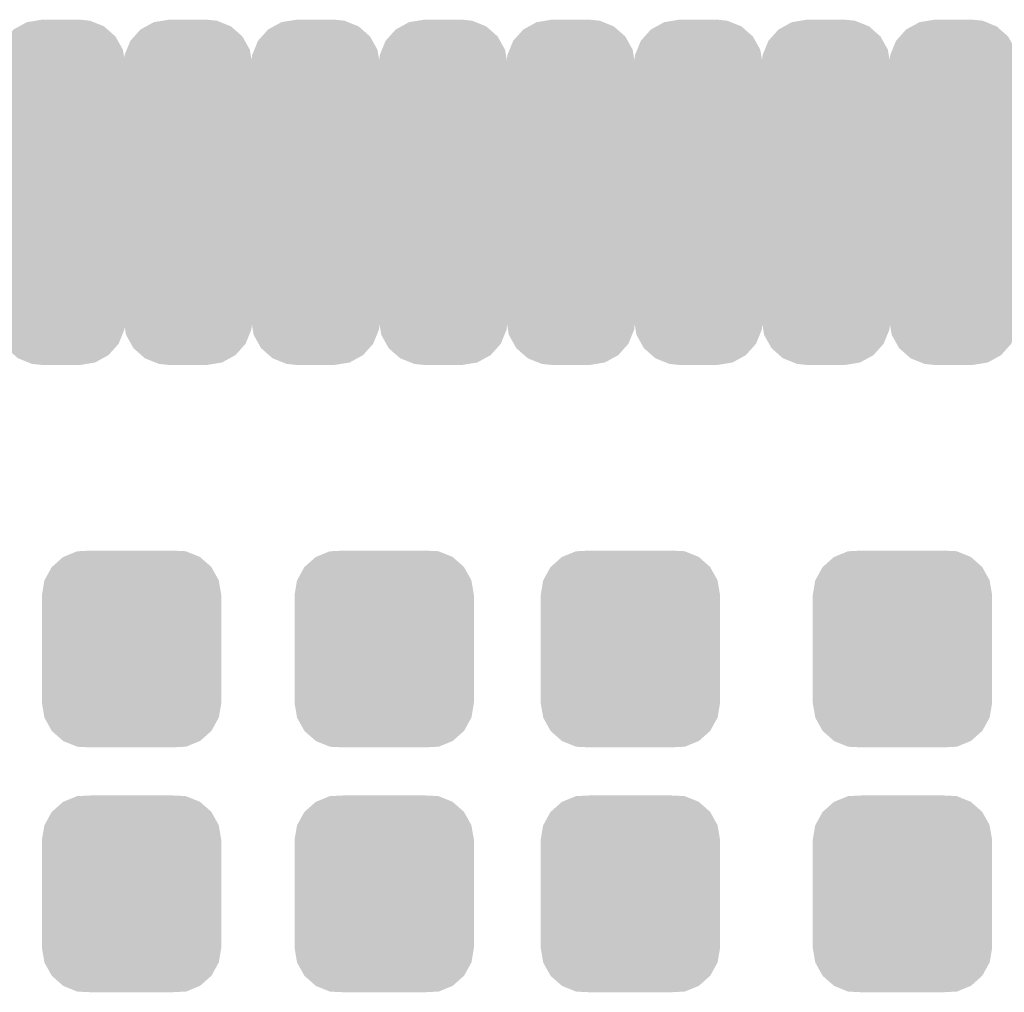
# Model space of a CAD drawing. Extents: x -9 to 122, y -9 to 65.
# Tile 267 of 308: x 84.11 to 87.97, y 53.94 to 57.75. Entities that reach past the tile are written whole.
import ezdxf

# ---------------------------------------------------------------- set-up
doc = ezdxf.new("R2010")
doc.units = 0
doc.layers.get('0').update_dxf_attribs({"linetype": 'CONTINUOUS'})
doc.layers.add('CLICKER_4_FOR_R7FA4M2A_V100_GTS', color=13, linetype='CONTINUOUS')

# ---------------------------------------------------------------- blocks, each defined once
blk = doc.blocks.new('CUSTOM_170')
for points in [[(-0.20803, 0.383392), (-0.154122, 0.38608), (0.212412, 0.383392), (0.154132, 0.38608)], [(-0.312264, 0.321732), (-0.26893, 0.360448), (0.312592, 0.321732), (0.268592, 0.360448)], [(-0.26893, 0.360448), (-0.267216, 0.361152), (0.268592, 0.360448), (0.26779, 0.361152)], [(-0.267216, 0.361152), (-0.213724, 0.383108), (0.26779, 0.361152), (0.21312, 0.383108)], [(-0.213724, 0.383108), (-0.20803, 0.383392), (0.21312, 0.383108), (0.212412, 0.383392)], [(-0.341452, 0.269636), (-0.313432, 0.320688), (0.341702, 0.269636), (0.313176, 0.320688)], [(-0.313432, 0.320688), (-0.312264, 0.321732), (0.313176, 0.320688), (0.312592, 0.321732)], [(-0.35179, 0.21082), (-0.342144, 0.268372), (0.35179, 0.21082), (0.34192, 0.268372)], [(-0.342144, 0.268372), (-0.341452, 0.269636), (0.34192, 0.268372), (0.341702, 0.269636)], [(-0.35179, 0.20955), (-0.35179, 0.21082), (0.35179, 0.20955), (0.35179, 0.21082)], [(-0.35179, -0.20955), (-0.35179, 0.20955), (0.35179, -0.20955), (0.35179, 0.20955)], [(-0.35179, -0.21082), (-0.35179, -0.20955), (0.35179, -0.21082), (0.35179, -0.20955)], [(-0.34192, -0.268358), (-0.35179, -0.21082), (0.342148, -0.268358), (0.35179, -0.21082)], [(-0.341702, -0.269636), (-0.34192, -0.268358), (0.341446, -0.269636), (0.342148, -0.268358)], [(-0.313184, -0.320676), (-0.341702, -0.269636), (0.31344, -0.320676), (0.341446, -0.269636)], [(-0.312594, -0.321732), (-0.313184, -0.320676), (0.312258, -0.321732), (0.31344, -0.320676)], [(-0.268602, -0.36044), (-0.312594, -0.321732), (0.26894, -0.36044), (0.312258, -0.321732)], [(-0.267792, -0.361154), (-0.268602, -0.36044), (0.2672, -0.361154), (0.26894, -0.36044)], [(-0.213136, -0.383104), (-0.267792, -0.361154), (0.213734, -0.383104), (0.2672, -0.361154)], [(-0.212414, -0.383394), (-0.213136, -0.383104), (0.207926, -0.383394), (0.213734, -0.383104)], [(-0.154122, -0.38608), (-0.212414, -0.383394), (0.154132, -0.38608), (0.207926, -0.383394)]]:
    blk.add_solid(points)
blk = doc.blocks.new('CUSTOM_195')
for points in [[(-0.163906, 0.650716), (-0.133818, 0.667244), (0.16873, 0.650716), (0.12758, 0.667244)], [(-0.133818, 0.667244), (-0.099008, 0.672958), (0.12758, 0.667244), (0.113352, 0.672958)], [(-0.099008, 0.672958), (-0.07493, 0.67691), (0.113352, 0.672958), (0.07493, 0.67691)], [(-0.21042, 0.611294), (-0.186124, 0.63851), (0.213532, 0.611294), (0.182602, 0.63851)], [(-0.186124, 0.63851), (-0.163906, 0.650716), (0.182602, 0.63851), (0.16873, 0.650716)], [(-0.24013, 0.559198), (-0.225866, 0.59399), (0.242642, 0.559198), (0.223202, 0.59399)], [(-0.225866, 0.59399), (-0.21042, 0.611294), (0.223202, 0.59399), (0.213532, 0.611294)], [(-0.248504, 0.538772), (-0.24013, 0.559198), (0.246146, 0.538772), (0.242642, 0.559198)], [(-0.25273, 0.50038), (-0.248504, 0.538772), (0.25273, 0.50038), (0.246146, 0.538772)], [(-0.25146, 0.479246), (-0.25273, 0.50038), (0.25146, 0.479246), (0.25273, 0.50038)], [(-0.25146, 0.479242), (-0.25146, 0.479246), (0.25146, 0.479242), (0.25146, 0.479246)], [(-0.25146, -0.479242), (-0.25146, 0.479242), (0.25146, -0.479242), (0.25146, 0.479242)], [(-0.25273, -0.50038), (-0.251462, -0.479246), (0.25273, -0.50038), (0.25146, -0.479246)], [(-0.246144, -0.538772), (-0.25273, -0.50038), (0.248504, -0.538772), (0.25273, -0.50038)], [(-0.251462, -0.479246), (-0.25146, -0.479242), (0.25146, -0.479246), (0.25146, -0.479242)], [(-0.242642, -0.559198), (-0.246144, -0.538772), (0.240128, -0.559198), (0.248504, -0.538772)], [(-0.2232, -0.59399), (-0.242642, -0.559198), (0.225866, -0.59399), (0.240128, -0.559198)], [(-0.213532, -0.611294), (-0.2232, -0.59399), (0.210418, -0.611294), (0.225866, -0.59399)], [(-0.1826, -0.63851), (-0.213532, -0.611294), (0.186124, -0.63851), (0.210418, -0.611294)], [(-0.16873, -0.650716), (-0.1826, -0.63851), (0.163904, -0.650716), (0.186124, -0.63851)], [(-0.127578, -0.667244), (-0.16873, -0.650716), (0.133818, -0.667244), (0.163904, -0.650716)], [(-0.113352, -0.672958), (-0.127578, -0.667244), (0.099006, -0.672958), (0.133818, -0.667244)], [(-0.07493, -0.67691), (-0.113352, -0.672958), (0.07493, -0.67691), (0.099006, -0.672958)]]:
    blk.add_solid(points)

msp = doc.modelspace()

# ---------------------------------------------------------------- block references
at = {"layer": 'CLICKER_4_FOR_R7FA4M2A_V100_GTS'}
for name, p in [('CUSTOM_195', (84.26704, 57.07634)), ('CUSTOM_195', (84.76488, 57.07634)), ('CUSTOM_195', (85.26526, 57.07634)), ('CUSTOM_195', (85.76564, 57.07634)), ('CUSTOM_195', (86.26602, 57.07634)), ('CUSTOM_195', (86.7664, 57.07634)), ('CUSTOM_195', (87.26678, 57.07634)), ('CUSTOM_195', (87.76716, 57.07634)), ('CUSTOM_170', (84.5439, 55.28564)), ('CUSTOM_170', (85.5345, 55.28564)), ('CUSTOM_170', (86.4997, 55.28564)), ('CUSTOM_170', (87.5665, 55.28564)), ('CUSTOM_170', (84.5439, 54.32552)), ('CUSTOM_170', (85.5345, 54.32552)), ('CUSTOM_170', (86.4997, 54.32552)), ('CUSTOM_170', (87.5665, 54.32552))]:
    msp.add_blockref(name, p, dxfattribs=at)

doc.saveas('drawing.dxf')
